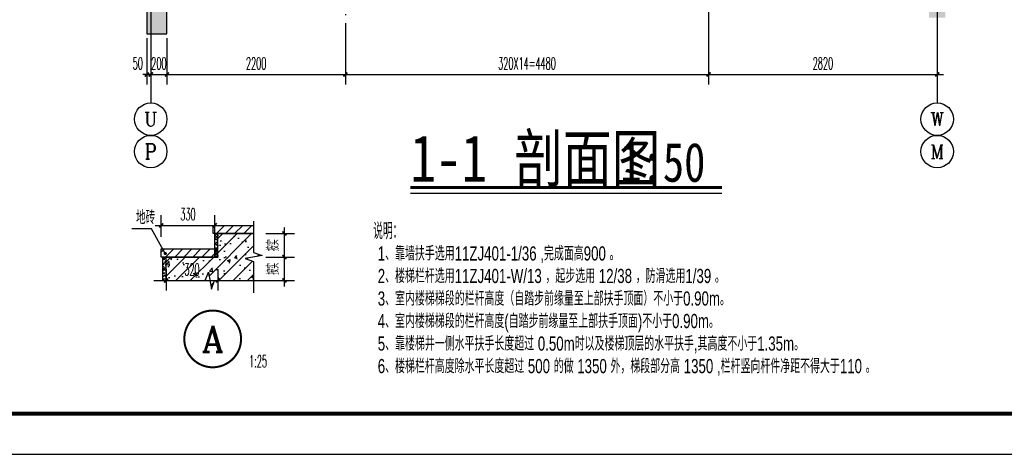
# Model space of a CAD drawing. Extents: x 1779708 to 7299578, y -1121471 to 88434.
# Tile 722 of 1056: x 6197575 to 6209719, y -973850 to -968490. Entities that reach past the tile are written whole.
import ezdxf
from ezdxf.enums import TextEntityAlignment as Align

# ---------------------------------------------------------------- set-up
doc = ezdxf.new("R2010")
doc.units = 0
doc.header["$LTSCALE"] = 1000
doc.header["$MEASUREMENT"] = 0
doc.linetypes.add('DOTE', pattern=[2.42, 2, -0.2, 0.02, -0.2])
doc.layers.get('0').update_dxf_attribs({"linetype": 'CONTINUOUS'})
doc.layers.get('Defpoints').update_dxf_attribs({"linetype": 'CONTINUOUS'})
for name, color, linetype in [('AXIS', 3, 'CONTINUOUS'), ('AXIS_TEXT', 7, 'CONTINUOUS'), ('DIM_IDEN', 3, 'CONTINUOUS'), ('DIM_LEAD', 3, 'CONTINUOUS'), ('DIM_SYMB', 3, 'CONTINUOUS'), ('DOTE', 1, 'DOTE'), ('PUB_DIM', 3, 'CONTINUOUS'), ('PUB_TEXT', 7, 'CONTINUOUS'), ('PUB_TITLE', 4, 'CONTINUOUS'), ('WALL', 255, 'CONTINUOUS'), ('可见线', 6, 'CONTINUOUS'), ('填充细线', 8, 'CONTINUOUS'), ('房间名称、编号', 7, 'CONTINUOUS')]:
    doc.layers.add(name, color=color, linetype=linetype)
doc.styles.add('-仿宋_GB2312', font='txt', dxfattribs={"width": 0.8})
doc.styles.add('_HZTXT', font='txt.shx', dxfattribs={"width": 0.6, "bigfont": 'HZTXT.shx'})
doc.styles.add('_TCH_AXIS', font='COMPLEX', dxfattribs={"bigfont": 'GBCBIG'})
doc.styles.add('_TCH_DIM', font='SIMPLEX.shx', dxfattribs={"width": 0.7, "bigfont": 'GBCBIG.shx'})
doc.styles.add('_TCH_DIM_T3', font='SIMPLEX.shx', dxfattribs={"width": 0.494118, "bigfont": 'GBCBIG.shx'})
doc.styles.add('_TCH_LABEL', font='COMPLEX', dxfattribs={"bigfont": 'GBCBIG'})
doc.styles.add('华正字体', font='huazheng.shx', dxfattribs={"width": 0.7, "bigfont": 'hztxt.shx'})
doc.dimstyles.new('_TCH_ARCH&&25', dxfattribs={"dimtxt": 74.375, "dimasz": 25, "dimexe": 62.5, "dimexo": 75, "dimgap": 31.5625, "dimtad": 1, "dimdec": 0, "dimzin": 0, "dimdsep": 46, "dimtxsty": '_TCH_DIM_T3', "dimblk": 'ARCHTICK', "dimcen": 0.09, "dimdle": 37.5, "dimclrt": 7, "dimazin": 2, "dimtfac": 1, "dimtdec": 0, "dimtix": 1, "dimtmove": 2, "dimatfit": 3, "dimfxl": 250, "dimtolj": 1, "dimtzin": 0, "dimarcsym": 0})
doc.dimstyles.new('_TCH_ARCH&&50', dxfattribs={"dimtxt": 148.75, "dimasz": 50, "dimexe": 125, "dimexo": 150, "dimgap": 63.125, "dimtad": 1, "dimdec": 0, "dimzin": 0, "dimdsep": 46, "dimtxsty": '_TCH_DIM_T3', "dimblk": 'ARCHTICK', "dimcen": 0.09, "dimdle": 75, "dimclrt": 7, "dimazin": 2, "dimtfac": 1, "dimtdec": 0, "dimtix": 1, "dimtmove": 2, "dimatfit": 3, "dimfxl": 250, "dimtolj": 1, "dimtzin": 0, "dimarcsym": 0})
pattern_1 = [(50, (-6072575.398, 942323.202), (35.86300913, -3.13760675), [3.75, -41.25]), (355, (-6072575.398, 942323.202), (-6.93756668, 37.60960669), [3, -33]), (100.4514, (-6072572.41, 942322.94), (28.92546909, 34.4719771), [3.1870095, -35.0571056]), (46.1842, (-6072575.398, 942333.202), (53.36205243, -8.27595072), [5.625, -61.875]), (96.6356, (-6072570.95, 942332.513), (46.73313528, 48.70589355), [4.7805144, -52.58565]), (351.1842, (-6072575.4, 942333.2), (46.73309726, 48.70593005), [4.5, -49.5]), (21, (-6072570.398, 942330.702), (29.8453526, -20.13094453), [3.75, -41.25]), (326, (-6072570.398, 942330.702), (12.1657666, 36.25750225), [3, -33]), (71.4514, (-6072567.91, 942329.025), (42.01113143, 16.12652484), [3.1870095, -35.0571056]), (37.5, (-6072575.398, 942323.202), (0.607992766, 16.644692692), [0, -32.6, 0, -33.5, 0, -33.125]), (7.5, (-6072575.398, 942323.202), (13.15347687, 19.720585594), [0, -19.1, 0, -31.85, 0, -12.625]), (327.5, (-6072586.548, 942323.202), (26.69112181, -1.127743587), [0, -12.5, 0, -39, 0, -51.75]), (317.5, (-6072591.548, 942323.202), (29.15930847, 5.00524912), [0, -16.25, 0, -25.9, 0, -36.75])]
pattern_2 = [(45, (-6072575.398, 942323.202), (-28.06330038, 28.06330038), [])]

# ---------------------------------------------------------------- blocks, each defined once
blk = doc.blocks.new('A$C3D8761CE')
at = {"layer": 'PUB_TITLE'}
blk.add_lwpolyline([(0, 0), (84100, 0), (84100, 59400), (0, 59400)], close=True, dxfattribs=at)
at = {"layer": 'PUB_TITLE', "const_width": 100}
blk.add_lwpolyline([(2500, 1000), (83100, 1000), (83100, 58400), (2500, 58400)], close=True, dxfattribs=at)
blk = doc.blocks.new('_ArchTick')
at = {"color": 0, "linetype": 'ByBlock', "const_width": 0.4}
blk.add_lwpolyline([(-0.5, -0.5), (0.5, 0.5)], dxfattribs=at)
blk = doc.blocks.new('*D6922')
at = {"layer": 'Defpoints', "color": 0, "transparency": 16777216}
for p in [(751.5, 365), (941.2, 365), (751.5, 220)]:
    blk.add_point(p, dxfattribs=at)
at = {"layer": 'PUB_DIM', "color": 0, "lineweight": -2, "transparency": 16777216}
for p, q in [((826.5, 365), (1003.7, 365)), ((941.2, 182.5), (941.2, 402.5)), ((826.5, 220), (1003.7, 220))]:
    blk.add_line(p, q, dxfattribs=at)
at = {"layer": 'PUB_DIM', "color": 0, "lineweight": -2, "transparency": 16777216, "xscale": 25, "yscale": 25, "zscale": 25}
for p, rotation in [((941.2, 365), 90), ((941.2, 220), 270)]:
    blk.add_blockref('_ArchTick', p, dxfattribs=dict(at, rotation=rotation))
at = {"layer": 'PUB_DIM', "color": 7, "transparency": 16777216, "insert": (870, 292.5), "char_height": 74.38, "attachment_point": 5, "rotation": 90, "style": '_TCH_DIM_T3'}
blk.add_mtext('\\A1;按实', dxfattribs=at)
blk = doc.blocks.new('*D6923')
at = {"layer": 'Defpoints', "color": 0, "transparency": 16777216}
for p in [(751.5, 220), (941.2, 220), (751.5, 75)]:
    blk.add_point(p, dxfattribs=at)
at = {"layer": 'PUB_DIM', "color": 0, "lineweight": -2, "transparency": 16777216}
for p, q in [((941.2, 37.5), (941.2, 257.5)), ((826.5, 220), (1003.7, 220)), ((826.5, 75), (1003.7, 75))]:
    blk.add_line(p, q, dxfattribs=at)
at = {"layer": 'PUB_DIM', "color": 0, "lineweight": -2, "transparency": 16777216, "xscale": 25, "yscale": 25, "zscale": 25}
for p, rotation in [((941.2, 220), 90), ((941.2, 75), 270)]:
    blk.add_blockref('_ArchTick', p, dxfattribs=dict(at, rotation=rotation))
at = {"layer": 'PUB_DIM', "color": 7, "transparency": 16777216, "insert": (870, 147.5), "char_height": 74.38, "attachment_point": 5, "rotation": 90, "style": '_TCH_DIM_T3'}
blk.add_mtext('\\A1;按实', dxfattribs=at)
blk = doc.blocks.new('*D6924')
at = {"layer": 'Defpoints', "color": 0, "transparency": 16777216}
for p in [(511.5, 415), (181.5, 270), (511.5, 270)]:
    blk.add_point(p, dxfattribs=at)
at = {"layer": 'PUB_DIM', "color": 0, "lineweight": -2, "transparency": 16777216}
for p, q in [((181.5, 345), (181.5, 477.5)), ((511.5, 345), (511.5, 477.5)), ((144, 415), (549, 415))]:
    blk.add_line(p, q, dxfattribs=at)
at = {"layer": 'PUB_DIM', "color": 0, "lineweight": -2, "transparency": 16777216, "xscale": 25, "yscale": 25, "zscale": 25, "rotation": 180}
blk.add_blockref('_ArchTick', (181.5, 415), dxfattribs=at)
at = {"layer": 'PUB_DIM', "color": 0, "lineweight": -2, "transparency": 16777216, "xscale": 25, "yscale": 25, "zscale": 25}
blk.add_blockref('_ArchTick', (511.5, 415), dxfattribs=at)
at = {"layer": 'PUB_DIM', "color": 7, "transparency": 16777216, "insert": (346.5, 483.7), "char_height": 74.38, "attachment_point": 5, "style": '_TCH_DIM_T3'}
blk.add_mtext('\\A1;330', dxfattribs=at)
blk = doc.blocks.new('*D6925')
at = {"layer": 'Defpoints', "color": 0, "transparency": 16777216}
for p in [(211.5, 220), (531.5, 220), (531.5, 75)]:
    blk.add_point(p, dxfattribs=at)
at = {"layer": 'PUB_DIM', "color": 0, "lineweight": -2, "transparency": 16777216}
for p, q in [((211.5, 145), (211.5, 12.5)), ((531.5, 145), (531.5, 12.5)), ((174, 75), (569, 75))]:
    blk.add_line(p, q, dxfattribs=at)
at = {"layer": 'PUB_DIM', "color": 0, "lineweight": -2, "transparency": 16777216, "xscale": 25, "yscale": 25, "zscale": 25, "rotation": 180}
blk.add_blockref('_ArchTick', (211.5, 75), dxfattribs=at)
at = {"layer": 'PUB_DIM', "color": 0, "lineweight": -2, "transparency": 16777216, "xscale": 25, "yscale": 25, "zscale": 25}
blk.add_blockref('_ArchTick', (531.5, 75), dxfattribs=at)
at = {"layer": 'PUB_DIM', "color": 7, "transparency": 16777216, "insert": (371.5, 143.7), "char_height": 74.38, "attachment_point": 5, "style": '_TCH_DIM_T3'}
blk.add_mtext('\\A1;320', dxfattribs=at)
blk = doc.blocks.new('*D2033')
at = {"layer": 'Defpoints', "color": 0, "transparency": 16777216}
for p in [(6199142, -968566), (6199192, -968566), (6199192, -969166)]:
    blk.add_point(p, dxfattribs=at)
at = {"layer": 'PUB_DIM', "color": 0, "lineweight": -2, "transparency": 16777216}
for p, q in [((6199142, -968716), (6199142, -969291)), ((6199192, -968716), (6199192, -969291)), ((6199142, -969166), (6199092, -969166)), ((6199142, -969166), (6199192, -969166)), ((6199192, -969166), (6199242, -969166))]:
    blk.add_line(p, q, dxfattribs=at)
at = {"layer": 'PUB_DIM', "color": 0, "lineweight": -2, "transparency": 16777216, "xscale": 50, "yscale": 50, "zscale": 50}
blk.add_blockref('_ArchTick', (6199142, -969166), dxfattribs=at)
at = {"layer": 'PUB_DIM', "color": 0, "lineweight": -2, "transparency": 16777216, "xscale": 50, "yscale": 50, "zscale": 50, "rotation": 180}
blk.add_blockref('_ArchTick', (6199192, -969166), dxfattribs=at)
at = {"layer": 'PUB_DIM', "color": 7, "transparency": 16777216, "insert": (6199032, -969029), "char_height": 148.8, "attachment_point": 5, "style": '_TCH_DIM_T3'}
blk.add_mtext('\\A1;50', dxfattribs=at)
blk = doc.blocks.new('*D2034')
at = {"layer": 'Defpoints', "color": 0, "transparency": 16777216}
for p in [(6199192, -968566), (6199392, -968566), (6199392, -969166)]:
    blk.add_point(p, dxfattribs=at)
at = {"layer": 'PUB_DIM', "color": 0, "lineweight": -2, "transparency": 16777216}
for p, q in [((6199192, -968716), (6199192, -969291)), ((6199392, -968716), (6199392, -969291)), ((6199192, -969166), (6199142, -969166)), ((6199192, -969166), (6199392, -969166)), ((6199392, -969166), (6199442, -969166))]:
    blk.add_line(p, q, dxfattribs=at)
at = {"layer": 'PUB_DIM', "color": 0, "lineweight": -2, "transparency": 16777216, "xscale": 50, "yscale": 50, "zscale": 50}
blk.add_blockref('_ArchTick', (6199192, -969166), dxfattribs=at)
at = {"layer": 'PUB_DIM', "color": 0, "lineweight": -2, "transparency": 16777216, "xscale": 50, "yscale": 50, "zscale": 50, "rotation": 180}
blk.add_blockref('_ArchTick', (6199392, -969166), dxfattribs=at)
at = {"layer": 'PUB_DIM', "color": 7, "transparency": 16777216, "insert": (6199292, -969029), "char_height": 148.8, "attachment_point": 5, "style": '_TCH_DIM_T3'}
blk.add_mtext('\\A1;200', dxfattribs=at)
blk = doc.blocks.new('*D2035')
at = {"layer": 'Defpoints', "color": 0, "transparency": 16777216}
for p in [(6199392, -968566), (6201592, -968566), (6201592, -969166)]:
    blk.add_point(p, dxfattribs=at)
at = {"layer": 'PUB_DIM', "color": 0, "lineweight": -2, "transparency": 16777216}
for p, q in [((6199392, -968716), (6199392, -969291)), ((6201592, -968716), (6201592, -969291)), ((6199317, -969166), (6201667, -969166))]:
    blk.add_line(p, q, dxfattribs=at)
at = {"layer": 'PUB_DIM', "color": 0, "lineweight": -2, "transparency": 16777216, "xscale": 50, "yscale": 50, "zscale": 50, "rotation": 180}
blk.add_blockref('_ArchTick', (6199392, -969166), dxfattribs=at)
at = {"layer": 'PUB_DIM', "color": 0, "lineweight": -2, "transparency": 16777216, "xscale": 50, "yscale": 50, "zscale": 50}
blk.add_blockref('_ArchTick', (6201592, -969166), dxfattribs=at)
at = {"layer": 'PUB_DIM', "color": 7, "transparency": 16777216, "insert": (6200492, -969029), "char_height": 148.8, "attachment_point": 5, "style": '_TCH_DIM_T3'}
blk.add_mtext('\\A1;2200', dxfattribs=at)
blk = doc.blocks.new('*D2036')
at = {"layer": 'Defpoints', "color": 0, "transparency": 16777216}
for p in [(6201592, -968566), (6206072, -968566), (6206072, -969166)]:
    blk.add_point(p, dxfattribs=at)
at = {"layer": 'PUB_DIM', "color": 0, "lineweight": -2, "transparency": 16777216}
for p, q in [((6201592, -968716), (6201592, -969291)), ((6206072, -968716), (6206072, -969291)), ((6201517, -969166), (6206147, -969166))]:
    blk.add_line(p, q, dxfattribs=at)
at = {"layer": 'PUB_DIM', "color": 0, "lineweight": -2, "transparency": 16777216, "xscale": 50, "yscale": 50, "zscale": 50, "rotation": 180}
blk.add_blockref('_ArchTick', (6201592, -969166), dxfattribs=at)
at = {"layer": 'PUB_DIM', "color": 0, "lineweight": -2, "transparency": 16777216, "xscale": 50, "yscale": 50, "zscale": 50}
blk.add_blockref('_ArchTick', (6206072, -969166), dxfattribs=at)
at = {"layer": 'PUB_DIM', "color": 7, "transparency": 16777216, "insert": (6203832, -969029), "char_height": 148.75, "attachment_point": 5, "style": '_TCH_DIM_T3'}
blk.add_mtext('\\A1;320X14=4480', dxfattribs=at)
blk = doc.blocks.new('*D2037')
at = {"layer": 'Defpoints', "color": 0, "transparency": 16777216}
for p in [(6206072, -968566), (6208892, -968566), (6208892, -969166)]:
    blk.add_point(p, dxfattribs=at)
at = {"layer": 'PUB_DIM', "color": 0, "lineweight": -2, "transparency": 16777216}
for p, q in [((6206072, -968716), (6206072, -969291)), ((6208892, -968716), (6208892, -969291)), ((6205997, -969166), (6208967, -969166))]:
    blk.add_line(p, q, dxfattribs=at)
at = {"layer": 'PUB_DIM', "color": 0, "lineweight": -2, "transparency": 16777216, "xscale": 50, "yscale": 50, "zscale": 50, "rotation": 180}
blk.add_blockref('_ArchTick', (6206072, -969166), dxfattribs=at)
at = {"layer": 'PUB_DIM', "color": 0, "lineweight": -2, "transparency": 16777216, "xscale": 50, "yscale": 50, "zscale": 50}
blk.add_blockref('_ArchTick', (6208892, -969166), dxfattribs=at)
at = {"layer": 'PUB_DIM', "color": 7, "transparency": 16777216, "insert": (6207482, -969029), "char_height": 148.8, "attachment_point": 5, "style": '_TCH_DIM_T3'}
blk.add_mtext('\\A1;2820', dxfattribs=at)
blk = doc.blocks.new('A$C2F3A618B')
at = {"layer": '填充细线'}
h = blk.add_hatch(dxfattribs=at)
h.set_pattern_fill('钢筋混凝土', color=256, scale=25, style=0)
h.set_pattern_definition([(45, (-6072575.4, 942323.2), (-44.1941738, 44.1941738), []), (50, (-6072575.4, 942323.2), (179.3150457, -15.6880337), [18.75, -206.25]), (355, (-6072575.4, 942323.2), (-34.6878334, 188.0480334), [15, -165]), (100.4514, (-6072560.45, 942321.9), (144.6273454, 172.3598855), [15.9350475, -175.285528]), (46.1842, (-6072575.4, 942373.2), (266.810262, -41.3797536), [28.125, -309.375]), (96.6356, (-6072553.16, 942369.75), (233.665676, 243.529468), [23.902572, -262.92825]), (351.1842, (-6072575.4, 942373.2), (233.665486, 243.52965), [22.5, -247.5]), (21, (-6072550.4, 942360.7), (149.226763, -100.6547227), [18.75, -206.25]), (326, (-6072550.4, 942360.7), (60.828833, 181.287511), [15, -165]), (71.4514, (-6072537.96, 942352.31), (210.055657, 80.632624), [15.9350475, -175.285528]), (37.5, (-6072575.4, 942323.2), (3.0399638, 83.22346346), [0, -163, 0, -167.5, 0, -165.625]), (7.5, (-6072575.4, 942323.2), (65.7673844, 98.602928), [0, -95.5, 0, -159.25, 0, -63.125]), (327.5, (-6072631.15, 942323.2), (133.45560904, -5.6387179), [0, -62.5, 0, -195, 0, -258.75]), (317.5, (-6072656.15, 942323.2), (145.7965423, 25.0262456), [0, -81.25, 0, -129.5, 0, -183.75])])
h.paths.add_polyline_path([(531.5, 220), (211.5, 220), (211.5, 75), (453.3, 75), (472.4, 127.5), (491, 22.5), (509.6, 75), (751.5, 75), (751.5, 191.9), (699, 210.5), (804, 229), (751.5, 248.1), (751.5, 365), (531.5, 365)])
h = blk.add_hatch(dxfattribs=at)
h.set_pattern_fill('ANSI31', color=256, scale=25, style=0)
h.set_pattern_definition(pattern_2)
h.paths.add_polyline_path([(751.5, 365), (751.5, 415), (501.5, 415), (501.5, 365)])
h = blk.add_hatch(dxfattribs=at)
h.set_pattern_fill('混凝土', color=256, scale=5, style=0)
h.set_pattern_definition(pattern_1)
h.paths.add_polyline_path([(531.5, 365), (511.5, 365), (511.5, 220), (531.5, 220)])
h = blk.add_hatch(dxfattribs=at)
h.set_pattern_fill('ANSI31', color=256, scale=25, style=0)
h.set_pattern_definition(pattern_2)
h.paths.add_polyline_path([(181.5, 270), (511.5, 270), (511.5, 220), (181.5, 220)])
h = blk.add_hatch(dxfattribs=at)
h.set_pattern_fill('混凝土', color=256, scale=5, style=0)
h.set_pattern_definition(pattern_1)
h.paths.add_polyline_path([(191.5, 75), (211.5, 75), (211.5, 220), (191.5, 220)])
at = {"layer": 'DIM_LEAD'}
for p, q in [((120.7, 393.1), (0, 393.1)), ((206.6, 241.4), (120.7, 393.1))]:
    blk.add_line(p, q, dxfattribs=at)
at = {"layer": 'DIM_LEAD', "const_width": 10}
blk.add_lwpolyline([(209, 237, 1), (204.1, 245.7, 1)], format="xyb", close=True, dxfattribs=at)
at = {"layer": 'DIM_SYMB'}
for points in [[(751.5, 440), (751.5, 248.1), (804, 229), (699, 210.5), (751.5, 191.9), (751.5, 0)], [(136.5, 75), (453.3, 75), (472.4, 127.5), (491, 22.5), (509.6, 75), (826.5, 75)]]:
    blk.add_lwpolyline(points, dxfattribs=at)
at = {"layer": 'WALL'}
for points in [[(751.5, 365), (501.5, 365), (501.5, 415), (751.5, 415)], [(511.5, 220), (511.5, 365)], [(531.5, 220), (531.5, 365), (751.5, 365)], [(191.5, 75), (191.5, 220)], [(211.5, 75), (211.5, 220), (531.5, 220)]]:
    blk.add_lwpolyline(points, dxfattribs=at)
blk.add_lwpolyline([(181.5, 270), (511.5, 270), (511.5, 220), (181.5, 220)], close=True, dxfattribs=at)
at = {"layer": 'PUB_TEXT', "color": 7, "style": '_TCH_DIM', "width": 0.7}
blk.add_text('地砖', height=84.4, dxfattribs=at).set_placement((26.2, 422.2))
at = {"layer": 'PUB_DIM'}
for p1, p2, distance, picture, middle in [((181.5, 270), (511.5, 270), 145, '*D6924', (346.5, 483.7)), ((211.5, 220), (531.5, 220), -145, '*D6925', (371.5, 143.7))]:
    dim = blk.add_aligned_dim(p1=p1, p2=p2, distance=distance, dimstyle='_TCH_ARCH&&25', dxfattribs=at)
    dim.commit()
    dim.dimension.update_dxf_attribs({"geometry": picture, "text_midpoint": middle})
for p1, p2, picture, middle in [((751.5, 220), (751.5, 365), '*D6922', (870, 292.5)), ((751.5, 75), (751.5, 220), '*D6923', (870, 147.5))]:
    dim = blk.add_aligned_dim(p1=p1, p2=p2, distance=-189.8, text='按实', dimstyle='_TCH_ARCH&&25', dxfattribs=at)
    dim.commit()
    dim.dimension.update_dxf_attribs({"geometry": picture, "text_midpoint": middle})

msp = doc.modelspace()

# ---------------------------------------------------------------- hatches: boundary and pattern name
at = {"layer": '填充细线'}
h = msp.add_hatch(dxfattribs=at)
h.set_pattern_fill('钢筋混凝土', color=256, scale=50, style=0)
h.set_pattern_definition([(45, (0, 0), (-88.3883476, 88.3883476), []), (50, (0, 0), (358.630091, -31.376067), [37.5, -412.5]), (355, (0, 0), (-69.375667, 376.096067), [30, -330]), (100.4514, (29.9, -2.6), (289.25469, 344.719771), [31.870095, -350.571056]), (46.1842, (0, 100), (533.620524, -82.759507), [56.25, -618.75]), (96.6356, (44.47, 93.1), (467.331353, 487.058935), [47.805144, -525.8565]), (351.1842, (0, 100), (467.330973, 487.0593), [45, -495]), (21, (50, 75), (298.453526, -201.309445), [37.5, -412.5]), (326, (50, 75), (121.657666, 362.575023), [30, -330]), (71.4514, (74.87, 58.22), (420.111314, 161.265248), [31.870095, -350.571056]), (37.5, (0, 0), (6.0799277, 166.446927), [0, -326, 0, -335, 0, -331.25]), (7.5, (0, 0), (131.5347687, 197.205856), [0, -191, 0, -318.5, 0, -126.25]), (327.5, (-111.5, 0), (266.911218, -11.277436), [0, -125, 0, -390, 0, -517.5]), (317.5, (-161.5, 0), (291.593085, 50.052491), [0, -162.5, 0, -259, 0, -367.5])])
h.paths.add_polyline_path([(6209591.5, -967916.3), (6208991.5, -967916.3), (6208991.5, -968016.3), (6209591.5, -968016.3)])
h.paths.add_polyline_path([(6206271.5, -967966.3), (6206071.5, -967966.3), (6206071.5, -968266.3), (6206271.5, -968266.3)], flags=16)
h.paths.add_polyline_path([(6208991.5, -967966.3), (6208791.5, -967966.3), (6208791.5, -968466.3), (6208991.5, -968466.3)], flags=17)
h.paths.add_polyline_path([(6208991.5, -967966.3), (6208991.5, -967866.3), (6206071.5, -967866.3), (6206071.5, -967721.5), (6205751.5, -967721.5), (6205751.5, -967576.6), (6205431.5, -967576.6), (6205431.5, -967431.8), (6205111.5, -967431.8), (6205111.5, -967287), (6204791.5, -967287), (6204791.5, -967142.1), (6204471.5, -967142.1), (6204471.5, -966997.3), (6204151.5, -966997.3), (6204151.5, -966852.5), (6203831.5, -966852.5), (6203831.5, -966707.7), (6203511.5, -966707.7), (6203511.5, -966562.8), (6203191.5, -966562.8), (6203191.5, -966418), (6202871.5, -966418), (6202871.5, -966273.2), (6202551.5, -966273.2), (6202551.5, -966128.4), (6202231.5, -966128.4), (6202231.5, -965983.5), (6201911.5, -965983.5), (6201911.5, -965838.7), (6201591.5, -965838.7), (6201591.5, -965693.9), (6199391.5, -965693.9), (6199391.5, -966093.9), (6199591.5, -966093.9), (6199591.5, -965793.9), (6201391.5, -965793.9), (6201391.5, -966093.9), (6201591.5, -966093.9), (6201591.5, -965970.4), (6205788.8, -967866.3), (6199141.5, -967866.3), (6199141.5, -968666.3), (6199391.5, -968666.3), (6199391.5, -967966.3)])

# ---------------------------------------------------------------- linework, layer by layer
at = {"layer": 'AXIS'}
for p, q in [((6199191.5, -968166.3), (6199191.5, -969516.3)), ((6208891.5, -968166.3), (6208891.5, -969516.3))]:
    msp.add_line(p, q, dxfattribs=at)
for centre in [(6199191.5, -969716.3), (6208891.5, -969716.3), (6199191.5, -970116.3), (6208891.5, -970116.3)]:
    msp.add_circle(centre, 200, dxfattribs=at)
at = {"layer": 'DIM_IDEN', "const_width": 25}
msp.add_lwpolyline([(6200305.4, -972427, 1), (6199605.4, -972427, 1)], format="xyb", close=True, dxfattribs=at)
at = {"layer": 'DIM_SYMB', "const_width": 35}
msp.add_lwpolyline([(6202394.8, -970559.3), (6206236.6, -970559.3)], dxfattribs=at)
at = {"layer": 'DIM_SYMB'}
msp.add_lwpolyline([(6202394.8, -970629.3), (6206236.6, -970629.3)], dxfattribs=at)
at = {"layer": 'DOTE', "ltscale": 0.5}
for p, q in [((6201591.5, -950383.1), (6201591.5, -968875.6)), ((6206071.5, -967816.3), (6206071.5, -968875.6))]:
    msp.add_line(p, q, dxfattribs=at)
at = {"layer": 'WALL'}
for p, q in [((6199141.5, -967066.3), (6199141.5, -968666.3)), ((6199391.5, -968666.3), (6199391.5, -967966.3))]:
    msp.add_line(p, q, dxfattribs=at)
msp.add_lwpolyline([(6199141.5, -968666.3), (6199391.5, -968666.3)], dxfattribs=at)

# ---------------------------------------------------------------- block references
at = {"xscale": 2, "yscale": 2, "zscale": 2}
msp.add_blockref('A$C2F3A618B', (6198957.5, -971856.9), dxfattribs=at)
at = {"layer": '可见线', "xscale": 0.5, "yscale": 0.5, "zscale": 0.5}
msp.add_blockref('A$C3D8761CE', (6174294.5, -973850.2), dxfattribs=at)

# ---------------------------------------------------------------- texts
at = {"layer": 'AXIS_TEXT', "color": 7, "style": '_TCH_AXIS'}
for s, height, p, p2 in [('U', 173.8, (6199108.8, -969803.2), (6199274.3, -969803.2)), ('W', 165.7, (6208804.7, -969799.1), (6208978.3, -969799.1)), ('P', 186.5, (6199116, -970209.6), (6199267, -970209.6)), ('M', 169.7, (6208806.7, -970201.1), (6208976.4, -970201.1))]:
    msp.add_text(s, height=height, dxfattribs=at).set_placement(p, p2, align=Align.FIT)
at = {"layer": 'PUB_TEXT', "color": 7, "style": '-仿宋_GB2312', "width": 0.8}
for s, height, p in [('1-1', 578.72, (6202394.8, -970489.3)), ('剖面图', 578.72, (6203673.5, -970489.3)), ('1:50', 482.27, (6204982.6, -970489.3))]:
    msp.add_text(s, height=height, dxfattribs=at).set_placement(p)
at = {"layer": 'PUB_TEXT'}
for s, height, style, width, p in [('1、靠墙扶手选用11ZJ401-1/36 ,完成面高900 。', 175, '华正字体', 0.7, (6201991.2, -971460.2)), ('2、楼梯栏杆选用11ZJ401-W/13 ，起步选用 12/38 ，防滑选用1/39 。', 175, '华正字体', 0.7, (6201991.2, -971738.1)), ('3、室内楼梯梯段的栏杆高度（自踏步前缘量至上部扶手顶面）不小于0.90m。', 175, '华正字体', 0.7, (6201991.2, -972016.1)), ('4、室内楼梯梯段的栏杆高度(自踏步前缘量至上部扶手顶面)不小于0.90m。', 175, '华正字体', 0.7, (6201991.2, -972294)), ('5、靠楼梯井一侧水平扶手长度超过 0.50m时以及楼梯顶层的水平扶手,其高度不小于1.35m。', 175, '华正字体', 0.7, (6201991.2, -972571.9)), ('1:25', 148.75, '_TCH_DIM', 0.494118, (6200405.4, -972777)), ('6、楼梯栏杆高度除水平长度超过 500 的做 1350 外，梯段部分高 1350 ,栏杆竖向杆件净距不得大于110 。', 175, '华正字体', 0.7, (6201991.2, -972849.8))]:
    msp.add_text(s, height=height, dxfattribs=dict(at, style=style, width=width)).set_placement(p)
at = {"layer": 'PUB_TEXT', "color": 7, "style": '_TCH_LABEL'}
msp.add_text('A', height=318.9, dxfattribs=at).set_placement((6199818.8, -972586.4), (6200092.1, -972586.4), align=Align.FIT)
at = {"layer": '房间名称、编号', "style": '_HZTXT', "width": 0.6}
msp.add_text('说明：', height=200, dxfattribs=at).set_placement((6201934.5, -971196.8))

# ---------------------------------------------------------------- dimensions: what is measured, and where the dimension line sits
at = {"layer": 'PUB_DIM'}
dim = msp.add_linear_dim(base=(6199191.5, -969166.3), p1=(6199141.5, -968566.3), p2=(6199191.5, -968566.3), angle=0, dimstyle='_TCH_ARCH&&50', dxfattribs=at)
dim.commit()
dim.dimension.update_dxf_attribs({"geometry": '*D2033', "text_midpoint": (6199032, -969028.8), "dimtype": 161})
for p1, p2, picture, middle in [((6199191.5, -968566.3), (6199391.5, -968566.3), '*D2034', (6199291.5, -969028.8)), ((6199391.5, -968566.3), (6201591.5, -968566.3), '*D2035', (6200491.5, -969028.8)), ((6206071.5, -968566.3), (6208891.5, -968566.3), '*D2037', (6207481.5, -969028.8))]:
    dim = msp.add_aligned_dim(p1=p1, p2=p2, distance=-600, dimstyle='_TCH_ARCH&&50', dxfattribs=at)
    dim.commit()
    dim.dimension.update_dxf_attribs({"geometry": picture, "text_midpoint": middle})
dim = msp.add_aligned_dim(p1=(6201591.5, -968566.3), p2=(6206071.5, -968566.3), distance=-600, text='320X14=4480', dimstyle='_TCH_ARCH&&50', dxfattribs=at)
dim.commit()
dim.dimension.update_dxf_attribs({"geometry": '*D2036', "text_midpoint": (6203831.5, -969028.8)})

doc.saveas('drawing.dxf')
